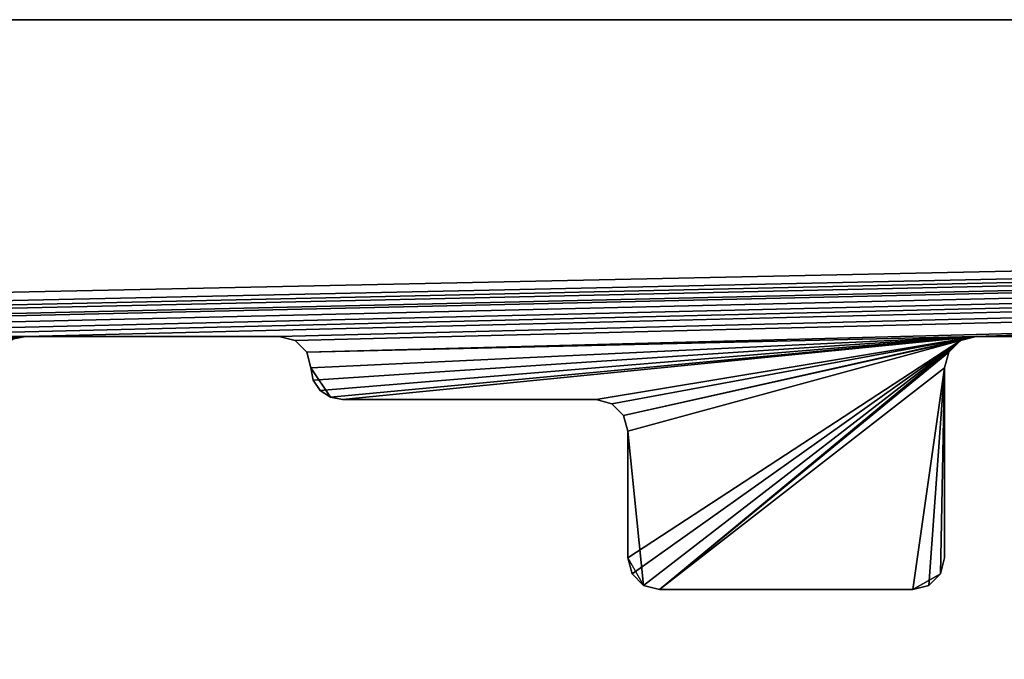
# Model space of a CAD drawing. Extents: x 0 to 122, y 0 to 122.
# Tile 636 of 656: x 19.7 to 27.47, y 116.95 to 122. Entities that reach past the tile are written whole.
import ezdxf

# ---------------------------------------------------------------- set-up
doc = ezdxf.new("R2010")
doc.units = 0
doc.header["$LTSCALE"] = 25.4
doc.layers.get('0').update_dxf_attribs({"color": 13, "linetype": 'CONTINUOUS'})

# ---------------------------------------------------------------- blocks, each defined once
blk = doc.blocks.new('GROOVE-I-7792-7793_STL_2')
at = {"color": 250}
for p, q in [((139.5012, 62.75, 125), (18.5012, 62.75, 125)), ((18.5012, 62.75), (139.5012, 62.75)), ((139.5012, 62.75, 125), (18.5012, 62.75, 125)), ((18.5012, 62.75), (139.5012, 62.75)), ((38.1555, 60.231, 125), (38.2512, 60.25, 125)), ((38.2512, 60.25), (38.1555, 60.231)), ((38.2512, 60.25), (38.1555, 60.231)), ((38.1555, 60.231, 125), (38.2512, 60.25, 125)), ((38.2512, 60.25, 125), (40.2512, 60.25, 125)), ((40.2512, 60.25), (38.2512, 60.25)), ((38.2512, 60.25, 125), (40.2512, 60.25, 125)), ((38.2512, 60.25, 125), (38.2512, 60.25)), ((40.2512, 60.25), (38.2512, 60.25)), ((38.2512, 60.25, 125), (38.2512, 60.25)), ((40.2512, 60.25, 125), (40.3762, 60.2165, 125)), ((40.3762, 60.2165), (40.2512, 60.25)), ((40.2512, 60.25, 125), (40.2512, 60.25)), ((40.3762, 60.2165), (40.2512, 60.25)), ((40.2512, 60.25, 125), (40.3762, 60.2165, 125)), ((40.2512, 60.25, 125), (40.2512, 60.25)), ((40.3762, 60.2165, 125), (40.4677, 60.125, 125)), ((40.4677, 60.125), (40.3762, 60.2165)), ((40.3762, 60.2165), (40.3762, 60.2165, 125)), ((40.3762, 60.2165), (40.3762, 60.2165, 125)), ((40.4677, 60.125), (40.3762, 60.2165)), ((40.3762, 60.2165, 125), (40.4677, 60.125, 125)), ((45.5347, 60.125, 125), (45.6262, 60.2165, 125)), ((45.6262, 60.2165), (45.5347, 60.125)), ((45.6262, 60.2165), (45.5347, 60.125)), ((45.5347, 60.125, 125), (45.6262, 60.2165, 125)), ((45.6262, 60.2165, 125), (45.7512, 60.25, 125)), ((45.7512, 60.25), (45.6262, 60.2165)), ((45.7512, 60.25), (45.6262, 60.2165)), ((45.6262, 60.2165, 125), (45.7512, 60.25, 125)), ((45.6262, 60.2165), (45.6262, 60.2165, 125)), ((45.6262, 60.2165), (45.6262, 60.2165, 125)), ((45.7512, 60.25, 125), (47.7512, 60.25, 125)), ((47.7512, 60.25), (45.7512, 60.25)), ((45.7512, 60.25, 125), (47.7512, 60.25, 125)), ((45.7512, 60.25, 125), (45.7512, 60.25)), ((47.7512, 60.25), (45.7512, 60.25)), ((45.7512, 60.25, 125), (45.7512, 60.25)), ((40.4677, 60.125, 125), (40.5012, 60, 125)), ((40.5012, 60), (40.4677, 60.125)), ((40.4677, 60.125), (40.4677, 60.125, 125)), ((40.4677, 60.125), (40.4677, 60.125, 125)), ((40.5012, 60), (40.4677, 60.125)), ((40.4677, 60.125, 125), (40.5012, 60, 125)), ((45.5012, 60, 125), (45.5347, 60.125, 125)), ((45.5347, 60.125), (45.5012, 60)), ((45.5347, 60.125), (45.5012, 60)), ((45.5012, 60, 125), (45.5347, 60.125, 125)), ((45.5347, 60.125), (45.5347, 60.125, 125)), ((45.5347, 60.125), (45.5347, 60.125, 125)), ((40.6555, 59.769, 125), (40.5012, 60, 125)), ((40.5202, 59.9043), (40.5012, 60)), ((40.5202, 59.9043), (40.5012, 60)), ((40.5012, 60, 125), (40.5202, 59.9043, 125)), ((40.5012, 60, 125), (40.5012, 60)), ((40.5012, 60, 125), (40.5012, 60)), ((45.5012, 58.5, 125), (45.5012, 60, 125)), ((45.5012, 60), (45.5012, 58.5)), ((45.5012, 60, 125), (45.5012, 60)), ((45.5012, 58.5, 125), (45.5012, 60, 125)), ((45.5012, 60), (45.5012, 58.5)), ((45.5012, 60, 125), (45.5012, 60)), ((40.5744, 59.8232), (40.5202, 59.9043)), ((40.5202, 59.9043), (40.5202, 59.9043, 125)), ((40.5744, 59.8232), (40.5202, 59.9043)), ((40.5202, 59.9043, 125), (40.5744, 59.8232, 125)), ((40.5202, 59.9043), (40.5202, 59.9043, 125)), ((40.6555, 59.769), (40.5744, 59.8232)), ((40.5744, 59.8232), (40.5744, 59.8232, 125)), ((40.6555, 59.769), (40.5744, 59.8232)), ((40.5744, 59.8232, 125), (40.6555, 59.769, 125)), ((40.5744, 59.8232), (40.5744, 59.8232, 125)), ((40.6555, 59.769, 125), (40.7512, 59.75, 125)), ((40.7512, 59.75), (40.6555, 59.769)), ((40.6555, 59.769), (40.6555, 59.769, 125)), ((40.7512, 59.75), (40.6555, 59.769)), ((40.6555, 59.769, 125), (40.7512, 59.75, 125)), ((40.6555, 59.769), (40.6555, 59.769, 125)), ((40.7512, 59.75, 125), (42.7512, 59.75, 125)), ((42.7512, 59.75), (40.7512, 59.75)), ((40.7512, 59.75, 125), (42.7512, 59.75, 125)), ((40.7512, 59.75, 125), (40.7512, 59.75)), ((42.7512, 59.75), (40.7512, 59.75)), ((40.7512, 59.75, 125), (40.7512, 59.75)), ((42.7512, 59.75, 125), (42.8762, 59.7165, 125)), ((42.8762, 59.7165), (42.7512, 59.75)), ((42.7512, 59.75, 125), (42.7512, 59.75)), ((42.8762, 59.7165), (42.7512, 59.75)), ((42.7512, 59.75, 125), (42.8762, 59.7165, 125)), ((42.7512, 59.75, 125), (42.7512, 59.75)), ((42.8762, 59.7165, 125), (42.9677, 59.625, 125)), ((42.9677, 59.625), (42.8762, 59.7165)), ((42.8762, 59.7165), (42.8762, 59.7165, 125)), ((42.8762, 59.7165), (42.8762, 59.7165, 125)), ((42.9677, 59.625), (42.8762, 59.7165)), ((42.8762, 59.7165, 125), (42.9677, 59.625, 125)), ((42.9677, 59.625, 125), (43.0012, 59.5, 125)), ((43.0012, 59.5), (42.9677, 59.625)), ((42.9677, 59.625), (42.9677, 59.625, 125)), ((42.9677, 59.625), (42.9677, 59.625, 125)), ((43.0012, 59.5), (42.9677, 59.625)), ((42.9677, 59.625, 125), (43.0012, 59.5, 125)), ((43.0012, 59.5, 125), (43.0012, 58.5, 125)), ((43.0012, 58.5), (43.0012, 59.5)), ((43.0012, 59.5, 125), (43.0012, 58.5, 125)), ((43.0012, 59.5, 125), (43.0012, 59.5)), ((43.0012, 58.5), (43.0012, 59.5)), ((43.0012, 59.5, 125), (43.0012, 59.5)), ((43.0012, 58.5, 125), (43.1262, 58.2835, 125)), ((43.0347, 58.375), (43.0012, 58.5)), ((43.0347, 58.375), (43.0012, 58.5)), ((43.0012, 58.5, 125), (43.0347, 58.375, 125)), ((43.0012, 58.5, 125), (43.0012, 58.5)), ((43.0012, 58.5, 125), (43.0012, 58.5)), ((45.4677, 58.375, 125), (45.5012, 58.5, 125)), ((45.5012, 58.5), (45.4677, 58.375)), ((45.5012, 58.5), (45.4677, 58.375)), ((45.4677, 58.375, 125), (45.5012, 58.5, 125)), ((45.5012, 58.5, 125), (45.5012, 58.5)), ((45.5012, 58.5, 125), (45.5012, 58.5)), ((43.1262, 58.2835), (43.0347, 58.375)), ((43.0347, 58.375), (43.0347, 58.375, 125)), ((43.1262, 58.2835), (43.0347, 58.375)), ((43.0347, 58.375, 125), (43.1262, 58.2835, 125)), ((43.0347, 58.375), (43.0347, 58.375, 125)), ((45.4677, 58.375, 125), (45.2512, 58.25, 125)), ((45.4677, 58.375), (45.3762, 58.2835)), ((45.4677, 58.375), (45.3762, 58.2835)), ((45.3762, 58.2835, 125), (45.4677, 58.375, 125)), ((45.4677, 58.375), (45.4677, 58.375, 125)), ((45.4677, 58.375), (45.4677, 58.375, 125)), ((43.1262, 58.2835, 125), (43.2512, 58.25, 125)), ((43.2512, 58.25), (43.1262, 58.2835)), ((43.1262, 58.2835), (43.1262, 58.2835, 125)), ((43.2512, 58.25), (43.1262, 58.2835)), ((43.1262, 58.2835, 125), (43.2512, 58.25, 125)), ((43.1262, 58.2835), (43.1262, 58.2835, 125)), ((45.3762, 58.2835), (45.2512, 58.25)), ((45.3762, 58.2835), (45.2512, 58.25)), ((45.2512, 58.25, 125), (45.3762, 58.2835, 125)), ((45.3762, 58.2835), (45.3762, 58.2835, 125)), ((45.3762, 58.2835), (45.3762, 58.2835, 125)), ((43.2512, 58.25, 125), (45.2512, 58.25, 125)), ((45.2512, 58.25), (43.2512, 58.25)), ((43.2512, 58.25, 125), (45.2512, 58.25, 125)), ((43.2512, 58.25, 125), (43.2512, 58.25)), ((45.2512, 58.25), (43.2512, 58.25)), ((43.2512, 58.25, 125), (43.2512, 58.25)), ((45.2512, 58.25, 125), (45.2512, 58.25)), ((45.2512, 58.25, 125), (45.2512, 58.25))]:
    blk.add_line(p, q, dxfattribs=at)
mesh = blk.add_polyface(dxfattribs=at)
corners = [(63.1262, 57.7835, 125), (63.0012, 60, 125), (63.0012, 58, 125), (70.6555, 59.269, 125), (70.5012, 60, 125), (70.5012, 59.5, 125), (18.5012, 62.75, 125), (21.7512, 60.25, 125), (139.5012, 62.75, 125), (25.2512, 60.25, 125), (25.3762, 60.2165, 125), (28.2512, 60.25, 125), (30.2512, 60.25, 125), (30.3468, 60.231, 125), (33.2512, 60.25, 125), (35.2512, 60.25, 125), (35.3762, 60.2165, 125), (38.2512, 60.25, 125), (60.6555, 60.231, 125), (58.2512, 59.25, 125), (60.5744, 60.1768, 125), (60.5202, 60.0957, 125), (60.2512, 59.25, 125), (60.5012, 60, 125), (60.4677, 59.375, 125), (60.5012, 59.5, 125), (68.2512, 60.25, 125), (62.9821, 60.0957, 125), (68.1555, 60.231, 125), (65.6262, 59.2165, 125), (63.2512, 57.75, 125), (65.5347, 59.125, 125), (65.5012, 59, 125), (65.2512, 57.75, 125), (65.4677, 57.875, 125), (65.5012, 58, 125), (65.7512, 59.25, 125), (68.0744, 60.1768, 125), (68.0202, 60.0957, 125), (67.7512, 59.25, 125), (67.8468, 59.269, 125), (68.0012, 60, 125), (67.9279, 59.3232, 125), (68.0012, 59.5, 125), (73.2512, 60.25, 125), (70.3762, 60.2165, 125), (70.4677, 60.125, 125), (73.1555, 60.231, 125), (70.7512, 59.25, 125), (73.0744, 60.1768, 125), (73.0202, 60.0957, 125), (72.7512, 59.25, 125)]
mesh.append_faces([[corners[k] for k in face] for face in [(0, 1, 2), (3, 4, 5), (23, 24, 25), (32, 34, 35), (41, 42, 43)]], dxfattribs={"vtx0": -1, "color": 250})
mesh.append_faces([[corners[k] for k in face] for face in [(6, 7, 8), (18, 19, 20), (21, 22, 23), (26, 1, 28), (29, 30, 31), (31, 30, 32), (28, 36, 37), (37, 36, 38), (38, 40, 41), (44, 4, 47), (49, 48, 50)]], dxfattribs={"vtx0": -1, "vtx1": -1, "color": 250})
mesh.append_faces([[corners[k] for k in face] for face in [(8, 10, 11), (8, 13, 14), (8, 16, 17), (28, 1, 29), (29, 1, 0), (47, 4, 3)]], dxfattribs={"vtx0": -1, "vtx1": -1, "vtx2": -1, "color": 250})
mesh.append_faces([[corners[k] for k in face] for face in [(8, 7, 9), (8, 9, 10), (8, 11, 12), (8, 12, 13), (8, 14, 15), (8, 15, 16), (23, 22, 24), (26, 27, 1), (29, 0, 30), (32, 30, 33), (32, 33, 34), (28, 29, 36), (38, 36, 39), (38, 39, 40), (41, 40, 42), (44, 45, 46), (44, 46, 4), (47, 3, 48), (50, 48, 51)]], dxfattribs={"vtx0": -1, "vtx2": -1, "color": 250})
mesh = blk.add_polyface(dxfattribs=at)
corners = [(21.7512, 60.25), (18.5012, 62.75), (139.5012, 62.75), (25.2512, 60.25), (25.3762, 60.2165), (28.2512, 60.25), (30.2512, 60.25), (30.3468, 60.231), (33.2512, 60.25), (35.2512, 60.25), (35.3762, 60.2165), (38.2512, 60.25), (58.0012, 60), (60.7512, 60.25), (60.6555, 60.231), (58.0744, 59.3232), (58.1555, 59.269), (58.2512, 59.25), (60.5744, 60.1768), (60.5202, 60.0957), (60.2512, 59.25), (60.5012, 60), (60.3762, 59.2835), (60.4677, 59.375), (62.9821, 60.0957), (68.2512, 60.25), (63.0012, 60), (68.1555, 60.231), (65.6262, 59.2165), (63.0012, 58), (63.0347, 57.875), (63.1262, 57.7835), (63.2512, 57.75), (65.5347, 59.125), (65.5012, 59), (65.2512, 57.75), (65.3762, 57.7835), (65.4677, 57.875), (65.7512, 59.25), (68.0744, 60.1768), (68.0202, 60.0957), (67.7512, 59.25), (67.8468, 59.269), (68.0012, 60), (67.9279, 59.3232), (67.9821, 59.4043), (70.3762, 60.2165), (73.2512, 60.25), (70.4677, 60.125), (70.5012, 60), (73.1555, 60.231), (70.5012, 59.5), (70.5202, 59.4043), (70.5744, 59.3232), (70.6555, 59.269), (70.7512, 59.25), (68.0012, 59.5), (65.5012, 58), (60.5012, 59.5)]
mesh.append_faces([[corners[k] for k in face] for face in [(0, 2, 3), (3, 2, 4), (5, 2, 6), (6, 2, 7), (8, 2, 9), (9, 2, 10), (15, 14, 16), (16, 14, 17), (17, 19, 20), (20, 21, 22), (22, 21, 23), (24, 25, 26), (26, 28, 29), (29, 28, 30), (30, 28, 31), (31, 28, 32), (32, 34, 35), (35, 34, 36), (36, 34, 37), (28, 27, 38), (38, 40, 41), (41, 40, 42), (42, 43, 44), (44, 43, 45), (46, 47, 48), (48, 47, 49), (49, 50, 51), (51, 50, 52), (52, 50, 53), (53, 50, 54), (54, 50, 55)]], dxfattribs={"vtx0": -1, "vtx1": -1, "color": 250})
mesh.append_faces([[corners[k] for k in face] for face in [(4, 2, 5), (7, 2, 8), (10, 2, 11), (26, 27, 28)]], dxfattribs={"vtx0": -1, "vtx1": -1, "vtx2": -1, "color": 250})
mesh.append_faces([[corners[k] for k in face] for face in [(0, 1, 2), (12, 13, 14), (17, 14, 18), (17, 18, 19), (20, 19, 21), (26, 25, 27), (32, 28, 33), (32, 33, 34), (38, 27, 39), (38, 39, 40), (42, 40, 43)]], dxfattribs={"vtx0": -1, "vtx2": -1, "color": 250})
mesh.append_faces([[corners[k] for k in face] for face in [(56, 45, 43), (57, 37, 34), (58, 23, 21)]], dxfattribs={"vtx1": -1, "color": 250})
mesh = blk.add_polyface(dxfattribs=at)
corners = [(18.5012, 62.75), (139.5012, 62.75, 125), (139.5012, 62.75), (18.5012, 62.75, 125)]
mesh.append_faces([[corners[k] for k in face] for face in [(0, 1, 2), (1, 0, 3)]], dxfattribs={"vtx0": -1, "color": 250})
mesh = blk.add_polyface(dxfattribs=at)
corners = [(75.6262, 58.7835, 125), (75.5012, 60, 125), (75.5012, 59, 125), (83.0202, 58.9043, 125), (83.0012, 59.5, 125), (83.0012, 59, 125), (139.5012, 62.75, 125), (38.2512, 60.25, 125), (40.2512, 60.25, 125), (40.3762, 60.2165, 125), (40.4677, 60.125, 125), (45.7512, 60.25, 125), (47.7512, 60.25, 125), (47.8468, 60.231, 125), (47.9279, 60.1768, 125), (50.7512, 60.25, 125), (52.7512, 60.25, 125), (52.8468, 60.231, 125), (52.9279, 60.1768, 125), (55.7512, 60.25, 125), (57.7512, 60.25, 125), (73.1555, 60.231, 125), (70.7512, 59.25, 125), (73.0744, 60.1768, 125), (73.0202, 60.0957, 125), (72.7512, 59.25, 125), (73.0012, 60, 125), (72.9677, 59.375, 125), (73.0012, 59.5, 125), (78.2512, 60.25, 125), (75.3762, 60.2165, 125), (75.4677, 60.125, 125), (78.1262, 60.2165, 125), (75.7512, 58.75, 125), (78.0347, 60.125, 125), (78.0012, 60, 125), (77.7512, 58.75, 125), (77.8468, 58.769, 125), (78.0012, 59, 125), (85.7512, 60.25, 125), (80.4821, 60.0957, 125), (80.5012, 60, 125), (80.6555, 59.769, 125), (80.7512, 59.75, 125), (82.7512, 59.75, 125), (82.8762, 59.7165, 125), (82.9677, 59.625, 125), (85.6262, 60.2165, 125), (83.2512, 58.75, 125), (85.5347, 60.125, 125), (85.5012, 60, 125), (85.2512, 58.75, 125)]
mesh.append_faces([[corners[k] for k in face] for face in [(0, 1, 2), (3, 4, 5), (26, 27, 28), (35, 37, 38)]], dxfattribs={"vtx0": -1, "color": 250})
mesh.append_faces([[corners[k] for k in face] for face in [(21, 22, 23), (24, 25, 26), (29, 1, 32), (32, 33, 34), (34, 33, 35), (39, 46, 47), (49, 48, 50)]], dxfattribs={"vtx0": -1, "vtx1": -1, "color": 250})
mesh.append_faces([[corners[k] for k in face] for face in [(6, 10, 11), (6, 14, 15), (6, 18, 19), (32, 1, 0), (47, 4, 3)]], dxfattribs={"vtx0": -1, "vtx1": -1, "vtx2": -1, "color": 250})
mesh.append_faces([[corners[k] for k in face] for face in [(6, 7, 8), (6, 8, 9), (6, 9, 10), (6, 11, 12), (6, 12, 13), (6, 13, 14), (6, 15, 16), (6, 16, 17), (6, 17, 18), (6, 19, 20), (26, 25, 27), (29, 30, 31), (29, 31, 1), (32, 0, 33), (35, 33, 36), (35, 36, 37), (39, 40, 41), (39, 41, 42), (39, 42, 43), (39, 43, 44), (39, 44, 45), (39, 45, 46), (47, 46, 4), (47, 3, 48), (50, 48, 51)]], dxfattribs={"vtx0": -1, "vtx2": -1, "color": 250})
mesh = blk.add_polyface(dxfattribs=at)
corners = [(38.2512, 60.25), (139.5012, 62.75), (40.2512, 60.25), (40.3762, 60.2165), (40.4677, 60.125), (45.7512, 60.25), (47.7512, 60.25), (47.8468, 60.231), (47.9279, 60.1768), (50.7512, 60.25), (52.7512, 60.25), (52.8468, 60.231), (52.9279, 60.1768), (55.7512, 60.25), (57.7512, 60.25), (70.5012, 60), (73.2512, 60.25), (73.1555, 60.231), (70.7512, 59.25), (73.0744, 60.1768), (73.0202, 60.0957), (72.7512, 59.25), (73.0012, 60), (72.8762, 59.2835), (72.9677, 59.375), (75.3762, 60.2165), (78.2512, 60.25), (75.4677, 60.125), (75.5012, 60), (78.1262, 60.2165), (75.5012, 59), (75.5347, 58.875), (75.6262, 58.7835), (75.7512, 58.75), (78.0347, 60.125), (78.0012, 60), (77.7512, 58.75), (77.8468, 58.769), (77.9279, 58.8232), (77.9821, 58.9043), (80.4821, 60.0957), (85.7512, 60.25), (80.5202, 59.9043), (80.5744, 59.8232), (80.6555, 59.769), (80.7512, 59.75), (82.7512, 59.75), (82.8762, 59.7165), (82.9677, 59.625), (85.6262, 60.2165), (83.0012, 59.5), (83.0012, 59), (83.0202, 58.9043), (83.0744, 58.8232), (83.1555, 58.769), (83.2512, 58.75), (85.5347, 60.125), (85.5012, 60), (85.2512, 58.75), (78.0012, 59), (73.0012, 59.5)]
mesh.append_faces([[corners[k] for k in face] for face in [(0, 1, 2), (2, 1, 3), (3, 1, 4), (5, 1, 6), (6, 1, 7), (7, 1, 8), (9, 1, 10), (10, 1, 11), (11, 1, 12), (13, 1, 14), (18, 20, 21), (21, 22, 23), (23, 22, 24), (25, 26, 27), (27, 26, 28), (28, 29, 30), (30, 29, 31), (31, 29, 32), (32, 29, 33), (33, 35, 36), (36, 35, 37), (37, 35, 38), (38, 35, 39), (40, 41, 42), (42, 41, 43), (43, 41, 44), (44, 41, 45), (45, 41, 46), (46, 41, 47), (47, 41, 48), (48, 49, 50), (50, 49, 51), (51, 49, 52), (52, 49, 53), (53, 49, 54), (54, 49, 55), (55, 57, 58)]], dxfattribs={"vtx0": -1, "vtx1": -1, "color": 250})
mesh.append_faces([[corners[k] for k in face] for face in [(4, 1, 5), (8, 1, 9), (12, 1, 13)]], dxfattribs={"vtx0": -1, "vtx1": -1, "vtx2": -1, "color": 250})
mesh.append_faces([[corners[k] for k in face] for face in [(15, 16, 17), (18, 17, 19), (18, 19, 20), (21, 20, 22), (28, 26, 29), (33, 29, 34), (33, 34, 35), (55, 56, 57)]], dxfattribs={"vtx0": -1, "vtx2": -1, "color": 250})
mesh.append_faces([[corners[k] for k in face] for face in [(59, 39, 35), (60, 24, 22)]], dxfattribs={"vtx1": -1, "color": 250})
mesh = blk.add_polyface(dxfattribs=at)
corners = [(22.8468, 25.731, 125), (22.9677, 23.375, 125), (23.0012, 25.5, 125), (23.0012, 23.5, 125), (25.6555, 59.269, 125), (25.5012, 60, 125), (25.5012, 59.5, 125), (30.5202, 58.9043, 125), (30.5012, 60, 125), (30.5012, 59, 125), (35.6555, 59.269, 125), (35.5012, 60, 125), (35.5012, 59.5, 125), (43.1262, 58.2835, 125), (43.0012, 59.5, 125), (43.0012, 58.5, 125), (28.2512, 60.25, 125), (25.3762, 60.2165, 125), (25.4677, 60.125, 125), (28.1262, 60.2165, 125), (25.7512, 59.25, 125), (28.0347, 60.125, 125), (27.7512, 59.25, 125), (28.0012, 60, 125), (27.9279, 59.3232, 125), (28.0012, 59.5, 125), (33.2512, 60.25, 125), (30.3468, 60.231, 125), (30.4279, 60.1768, 125), (30.4821, 60.0957, 125), (33.1262, 60.2165, 125), (30.7512, 58.75, 125), (33.0347, 60.125, 125), (33.0012, 60, 125), (32.7512, 58.75, 125), (32.9677, 58.875, 125), (33.0012, 59, 125), (38.2512, 60.25, 125), (35.3762, 60.2165, 125), (35.4677, 60.125, 125), (38.1555, 60.231, 125), (35.7512, 59.25, 125), (38.0744, 60.1768, 125), (38.0202, 60.0957, 125), (37.7512, 59.25, 125), (38.0012, 60, 125), (37.9677, 59.375, 125), (38.0012, 59.5, 125), (45.7512, 60.25, 125), (40.4677, 60.125, 125), (40.5012, 60, 125), (40.6555, 59.769, 125), (40.7512, 59.75, 125)]
mesh.append_faces([[corners[k] for k in face] for face in [(2, 1, 3), (4, 5, 6), (7, 8, 9), (10, 11, 12), (13, 14, 15), (23, 24, 25), (33, 35, 36), (45, 46, 47)]], dxfattribs={"vtx0": -1, "color": 250})
mesh.append_faces([[corners[k] for k in face] for face in [(0, 1, 2), (16, 5, 19), (19, 20, 21), (21, 22, 23), (26, 8, 30), (30, 31, 32), (32, 31, 33), (37, 11, 40), (40, 41, 42), (42, 41, 43), (43, 44, 45)]], dxfattribs={"vtx0": -1, "vtx1": -1, "color": 250})
mesh.append_faces([[corners[k] for k in face] for face in [(19, 5, 4), (30, 8, 7), (40, 11, 10)]], dxfattribs={"vtx0": -1, "vtx1": -1, "vtx2": -1, "color": 250})
mesh.append_faces([[corners[k] for k in face] for face in [(16, 17, 18), (16, 18, 5), (19, 4, 20), (21, 20, 22), (23, 22, 24), (26, 27, 28), (26, 28, 29), (26, 29, 8), (30, 7, 31), (33, 31, 34), (33, 34, 35), (37, 38, 39), (37, 39, 11), (40, 10, 41), (43, 41, 44), (45, 44, 46), (48, 49, 50), (48, 50, 51), (48, 51, 52)]], dxfattribs={"vtx0": -1, "vtx2": -1, "color": 250})
mesh = blk.add_polyface(dxfattribs=at)
corners = [(22.9677, 23.375), (22.9821, 25.5957), (23.0012, 23.5), (23.0012, 25.5), (25.5012, 59.5), (28.1262, 60.2165), (25.5202, 59.4043), (25.5744, 59.3232), (25.6555, 59.269), (25.7512, 59.25), (28.0347, 60.125), (27.7512, 59.25), (28.0012, 60), (27.8468, 59.269), (27.9279, 59.3232), (27.9821, 59.4043), (30.5012, 59), (33.1262, 60.2165), (30.5202, 58.9043), (30.5744, 58.8232), (30.6555, 58.769), (30.7512, 58.75), (33.0347, 60.125), (33.0012, 60), (32.7512, 58.75), (32.8762, 58.7835), (32.9677, 58.875), (35.5012, 59.5), (38.1555, 60.231), (35.5202, 59.4043), (35.5744, 59.3232), (35.6555, 59.269), (35.7512, 59.25), (38.0202, 60.0957), (37.7512, 59.25), (38.0012, 60), (37.8762, 59.2835), (37.9677, 59.375), (43.0012, 59.5), (45.6262, 60.2165), (43.0012, 58.5), (43.0347, 58.375), (43.1262, 58.2835), (43.2512, 58.25), (45.5347, 60.125), (45.5012, 60), (45.2512, 58.25), (45.3762, 58.2835), (45.4677, 58.375), (48.0012, 59.5), (50.6555, 60.231), (48.0347, 59.375), (48.1262, 59.2835), (48.2512, 59.25), (50.5202, 60.0957), (50.2512, 59.25), (50.3468, 59.269), (50.5012, 60), (50.4279, 59.3232), (50.4821, 59.4043), (58.0012, 59.5), (60.6555, 60.231), (58.0202, 59.4043), (58.0744, 59.3232), (50.5012, 59.5), (45.5012, 58.5), (38.0012, 59.5), (33.0012, 59), (28.0012, 59.5)]
mesh.append_faces([[corners[k] for k in face] for face in [(2, 1, 3)]], dxfattribs={"vtx0": -1, "color": 250})
mesh.append_faces([[corners[k] for k in face] for face in [(0, 1, 2), (4, 5, 6), (6, 5, 7), (7, 5, 8), (8, 5, 9), (9, 10, 11), (11, 12, 13), (13, 12, 14), (14, 12, 15), (16, 17, 18), (18, 17, 19), (19, 17, 20), (20, 17, 21), (21, 23, 24), (24, 23, 25), (25, 23, 26), (27, 28, 29), (29, 28, 30), (30, 28, 31), (31, 28, 32), (32, 33, 34), (34, 35, 36), (36, 35, 37), (38, 39, 40), (40, 39, 41), (41, 39, 42), (42, 39, 43), (43, 45, 46), (46, 45, 47), (47, 45, 48), (49, 50, 51), (51, 50, 52), (52, 50, 53), (53, 54, 55), (55, 54, 56), (56, 57, 58), (58, 57, 59), (60, 61, 62), (62, 61, 63)]], dxfattribs={"vtx0": -1, "vtx1": -1, "color": 250})
mesh.append_faces([[corners[k] for k in face] for face in [(21, 17, 22), (21, 22, 23), (43, 39, 44), (43, 44, 45)]], dxfattribs={"vtx0": -1, "vtx2": -1, "color": 250})
mesh.append_faces([[corners[k] for k in face] for face in [(64, 59, 57), (65, 48, 45), (66, 37, 35), (67, 26, 23), (68, 15, 12)]], dxfattribs={"vtx1": -1, "color": 250})
mesh = blk.add_polyface(dxfattribs=at)
corners = [(25.3762, 60.2165), (28.2512, 60.25), (25.4677, 60.125), (25.5012, 60), (28.1262, 60.2165), (25.5012, 59.5), (25.7512, 59.25), (28.0347, 60.125), (27.7512, 59.25), (28.0012, 60), (30.3468, 60.231), (33.2512, 60.25), (30.4279, 60.1768), (30.4821, 60.0957), (30.5012, 60), (33.1262, 60.2165), (30.5012, 59), (35.3762, 60.2165), (38.2512, 60.25), (35.4677, 60.125), (35.5012, 60), (38.1555, 60.231), (35.5012, 59.5), (35.7512, 59.25), (38.0744, 60.1768), (38.0202, 60.0957), (37.7512, 59.25), (38.0012, 60), (40.4677, 60.125), (45.7512, 60.25), (40.5012, 60), (40.5202, 59.9043), (40.5744, 59.8232), (40.6555, 59.769), (40.7512, 59.75), (42.7512, 59.75), (42.8762, 59.7165), (42.9677, 59.625), (45.6262, 60.2165), (43.0012, 59.5), (47.9279, 60.1768), (50.7512, 60.25), (47.9821, 60.0957), (48.0012, 60), (50.6555, 60.231), (48.0012, 59.5), (48.2512, 59.25), (50.5744, 60.1768), (50.5202, 60.0957), (50.3468, 59.269), (50.5012, 60), (52.9279, 60.1768), (55.7512, 60.25), (52.9821, 60.0957), (53.0202, 59.9043), (53.0744, 59.8232), (53.1555, 59.769), (55.6555, 60.231), (53.2512, 59.75), (55.5744, 60.1768), (55.2512, 59.75), (55.5202, 60.0957), (55.3468, 59.769), (55.4279, 59.8232), (55.4821, 59.9043), (57.8762, 60.2165), (60.7512, 60.25), (57.9677, 60.125), (58.0012, 60), (60.6555, 60.231), (58.0012, 59.5)]
mesh.append_faces([[corners[k] for k in face] for face in [(63, 61, 64)]], dxfattribs={"vtx0": -1, "color": 250})
mesh.append_faces([[corners[k] for k in face] for face in [(0, 1, 2), (2, 1, 3), (3, 4, 5), (10, 11, 12), (12, 11, 13), (13, 11, 14), (14, 15, 16), (17, 18, 19), (19, 18, 20), (20, 21, 22), (28, 29, 30), (30, 29, 31), (31, 29, 32), (32, 29, 33), (33, 29, 34), (34, 29, 35), (35, 29, 36), (36, 29, 37), (37, 38, 39), (40, 41, 42), (42, 41, 43), (43, 44, 45), (51, 52, 53), (53, 52, 54), (54, 52, 55), (55, 52, 56), (56, 57, 58), (58, 59, 60), (60, 61, 62), (62, 61, 63), (65, 66, 67), (67, 66, 68), (68, 69, 70)]], dxfattribs={"vtx0": -1, "vtx1": -1, "color": 250})
mesh.append_faces([[corners[k] for k in face] for face in [(3, 1, 4), (6, 4, 7), (8, 7, 9), (14, 11, 15), (20, 18, 21), (23, 21, 24), (23, 24, 25), (26, 25, 27), (37, 29, 38), (43, 41, 44), (46, 44, 47), (46, 47, 48), (49, 48, 50), (56, 52, 57), (58, 57, 59), (60, 59, 61)]], dxfattribs={"vtx0": -1, "vtx2": -1, "color": 250})
mesh = blk.add_polyface(dxfattribs=at)
corners = [(38.2512, 60.25, 125), (38.1555, 60.231), (38.2512, 60.25), (38.1555, 60.231, 125)]
mesh.append_faces([[corners[k] for k in face] for face in [(0, 1, 2), (1, 0, 3)]], dxfattribs={"vtx0": -1, "color": 250})
mesh = blk.add_polyface(dxfattribs=at)
corners = [(40.2512, 60.25, 125), (38.2512, 60.25), (40.2512, 60.25), (38.2512, 60.25, 125)]
mesh.append_faces([[corners[k] for k in face] for face in [(0, 1, 2), (1, 0, 3)]], dxfattribs={"vtx0": -1, "color": 250})
mesh = blk.add_polyface(dxfattribs=at)
corners = [(40.3762, 60.2165, 125), (40.2512, 60.25), (40.3762, 60.2165), (40.2512, 60.25, 125)]
mesh.append_faces([[corners[k] for k in face] for face in [(0, 1, 2), (1, 0, 3)]], dxfattribs={"vtx0": -1, "color": 250})
mesh = blk.add_polyface(dxfattribs=at)
corners = [(40.3762, 60.2165, 125), (40.4677, 60.125), (40.4677, 60.125, 125), (40.3762, 60.2165)]
mesh.append_faces([[corners[k] for k in face] for face in [(0, 1, 2), (1, 0, 3)]], dxfattribs={"vtx0": -1, "color": 250})
mesh = blk.add_polyface(dxfattribs=at)
corners = [(48.1262, 59.2835, 125), (48.0012, 60, 125), (48.0012, 59.5, 125), (58.0202, 59.4043, 125), (58.0012, 60, 125), (58.0012, 59.5, 125), (45.7512, 60.25, 125), (40.7512, 59.75, 125), (42.7512, 59.75, 125), (42.8762, 59.7165, 125), (42.9677, 59.625, 125), (45.6262, 60.2165, 125), (43.0012, 59.5, 125), (43.1262, 58.2835, 125), (43.2512, 58.25, 125), (45.5347, 60.125, 125), (45.5012, 60, 125), (45.2512, 58.25, 125), (45.4677, 58.375, 125), (45.5012, 58.5, 125), (50.7512, 60.25, 125), (47.9279, 60.1768, 125), (47.9821, 60.0957, 125), (50.6555, 60.231, 125), (48.2512, 59.25, 125), (50.5744, 60.1768, 125), (50.5202, 60.0957, 125), (50.2512, 59.25, 125), (50.5012, 60, 125), (50.4821, 59.4043, 125), (50.5012, 59.5, 125), (55.7512, 60.25, 125), (52.9279, 60.1768, 125), (52.9821, 60.0957, 125), (53.0202, 59.9043, 125), (55.6555, 60.231, 125), (53.2512, 59.75, 125), (55.5744, 60.1768, 125), (55.2512, 59.75, 125), (55.5202, 60.0957, 125), (55.3468, 59.769, 125), (55.5012, 60, 125), (60.7512, 60.25, 125), (57.8762, 60.2165, 125), (57.9677, 60.125, 125), (60.6555, 60.231, 125), (58.2512, 59.25, 125), (60.5744, 60.1768, 125), (60.5202, 60.0957, 125), (60.2512, 59.25, 125)]
mesh.append_faces([[corners[k] for k in face] for face in [(0, 1, 2), (3, 4, 5), (16, 18, 19), (28, 29, 30), (39, 40, 41)]], dxfattribs={"vtx0": -1, "color": 250})
mesh.append_faces([[corners[k] for k in face] for face in [(6, 10, 11), (11, 14, 15), (15, 14, 16), (20, 1, 23), (23, 24, 25), (25, 24, 26), (26, 27, 28), (31, 34, 35), (35, 36, 37), (37, 38, 39), (42, 4, 45), (47, 46, 48)]], dxfattribs={"vtx0": -1, "vtx1": -1, "color": 250})
mesh.append_faces([[corners[k] for k in face] for face in [(11, 12, 13), (23, 1, 0), (45, 4, 3)]], dxfattribs={"vtx0": -1, "vtx1": -1, "vtx2": -1, "color": 250})
mesh.append_faces([[corners[k] for k in face] for face in [(6, 7, 8), (6, 8, 9), (6, 9, 10), (11, 10, 12), (11, 13, 14), (16, 14, 17), (16, 17, 18), (20, 21, 22), (20, 22, 1), (23, 0, 24), (26, 24, 27), (28, 27, 29), (31, 32, 33), (31, 33, 34), (35, 34, 36), (37, 36, 38), (39, 38, 40), (42, 43, 44), (42, 44, 4), (45, 3, 46), (48, 46, 49)]], dxfattribs={"vtx0": -1, "vtx2": -1, "color": 250})
mesh = blk.add_polyface(dxfattribs=at)
corners = [(45.6262, 60.2165), (45.5347, 60.125, 125), (45.5347, 60.125), (45.6262, 60.2165, 125)]
mesh.append_faces([[corners[k] for k in face] for face in [(0, 1, 2), (1, 0, 3)]], dxfattribs={"vtx0": -1, "color": 250})
mesh = blk.add_polyface(dxfattribs=at)
corners = [(45.7512, 60.25, 125), (45.6262, 60.2165), (45.7512, 60.25), (45.6262, 60.2165, 125)]
mesh.append_faces([[corners[k] for k in face] for face in [(0, 1, 2), (1, 0, 3)]], dxfattribs={"vtx0": -1, "color": 250})
mesh = blk.add_polyface(dxfattribs=at)
corners = [(47.7512, 60.25, 125), (45.7512, 60.25), (47.7512, 60.25), (45.7512, 60.25, 125)]
mesh.append_faces([[corners[k] for k in face] for face in [(0, 1, 2), (1, 0, 3)]], dxfattribs={"vtx0": -1, "color": 250})
mesh = blk.add_polyface(dxfattribs=at)
corners = [(40.4677, 60.125, 125), (40.5012, 60), (40.5012, 60, 125), (40.4677, 60.125)]
mesh.append_faces([[corners[k] for k in face] for face in [(0, 1, 2), (1, 0, 3)]], dxfattribs={"vtx0": -1, "color": 250})
mesh = blk.add_polyface(dxfattribs=at)
corners = [(45.5347, 60.125), (45.5012, 60, 125), (45.5012, 60), (45.5347, 60.125, 125)]
mesh.append_faces([[corners[k] for k in face] for face in [(0, 1, 2), (1, 0, 3)]], dxfattribs={"vtx0": -1, "color": 250})
mesh = blk.add_polyface(dxfattribs=at)
corners = [(40.5012, 60, 125), (40.5202, 59.9043), (40.5202, 59.9043, 125), (40.5012, 60)]
mesh.append_faces([[corners[k] for k in face] for face in [(0, 1, 2), (1, 0, 3)]], dxfattribs={"vtx0": -1, "color": 250})
mesh = blk.add_polyface(dxfattribs=at)
corners = [(45.5012, 60), (45.5012, 58.5, 125), (45.5012, 58.5), (45.5012, 60, 125)]
mesh.append_faces([[corners[k] for k in face] for face in [(0, 1, 2), (1, 0, 3)]], dxfattribs={"vtx0": -1, "color": 250})
mesh = blk.add_polyface(dxfattribs=at)
corners = [(40.5202, 59.9043, 125), (40.5744, 59.8232), (40.5744, 59.8232, 125), (40.5202, 59.9043)]
mesh.append_faces([[corners[k] for k in face] for face in [(0, 1, 2), (1, 0, 3)]], dxfattribs={"vtx0": -1, "color": 250})
mesh = blk.add_polyface(dxfattribs=at)
corners = [(40.6555, 59.769, 125), (40.5744, 59.8232), (40.6555, 59.769), (40.5744, 59.8232, 125)]
mesh.append_faces([[corners[k] for k in face] for face in [(0, 1, 2), (1, 0, 3)]], dxfattribs={"vtx0": -1, "color": 250})
mesh = blk.add_polyface(dxfattribs=at)
corners = [(40.7512, 59.75, 125), (40.6555, 59.769), (40.7512, 59.75), (40.6555, 59.769, 125)]
mesh.append_faces([[corners[k] for k in face] for face in [(0, 1, 2), (1, 0, 3)]], dxfattribs={"vtx0": -1, "color": 250})
mesh = blk.add_polyface(dxfattribs=at)
corners = [(42.7512, 59.75, 125), (40.7512, 59.75), (42.7512, 59.75), (40.7512, 59.75, 125)]
mesh.append_faces([[corners[k] for k in face] for face in [(0, 1, 2), (1, 0, 3)]], dxfattribs={"vtx0": -1, "color": 250})
mesh = blk.add_polyface(dxfattribs=at)
corners = [(42.8762, 59.7165, 125), (42.7512, 59.75), (42.8762, 59.7165), (42.7512, 59.75, 125)]
mesh.append_faces([[corners[k] for k in face] for face in [(0, 1, 2), (1, 0, 3)]], dxfattribs={"vtx0": -1, "color": 250})
mesh = blk.add_polyface(dxfattribs=at)
corners = [(42.8762, 59.7165, 125), (42.9677, 59.625), (42.9677, 59.625, 125), (42.8762, 59.7165)]
mesh.append_faces([[corners[k] for k in face] for face in [(0, 1, 2), (1, 0, 3)]], dxfattribs={"vtx0": -1, "color": 250})
mesh = blk.add_polyface(dxfattribs=at)
corners = [(42.9677, 59.625, 125), (43.0012, 59.5), (43.0012, 59.5, 125), (42.9677, 59.625)]
mesh.append_faces([[corners[k] for k in face] for face in [(0, 1, 2), (1, 0, 3)]], dxfattribs={"vtx0": -1, "color": 250})
mesh = blk.add_polyface(dxfattribs=at)
corners = [(43.0012, 59.5, 125), (43.0012, 58.5), (43.0012, 58.5, 125), (43.0012, 59.5)]
mesh.append_faces([[corners[k] for k in face] for face in [(0, 1, 2), (1, 0, 3)]], dxfattribs={"vtx0": -1, "color": 250})
mesh = blk.add_polyface(dxfattribs=at)
corners = [(43.0012, 58.5, 125), (43.0347, 58.375), (43.0347, 58.375, 125), (43.0012, 58.5)]
mesh.append_faces([[corners[k] for k in face] for face in [(0, 1, 2), (1, 0, 3)]], dxfattribs={"vtx0": -1, "color": 250})
mesh = blk.add_polyface(dxfattribs=at)
corners = [(45.5012, 58.5), (45.4677, 58.375, 125), (45.4677, 58.375), (45.5012, 58.5, 125)]
mesh.append_faces([[corners[k] for k in face] for face in [(0, 1, 2), (1, 0, 3)]], dxfattribs={"vtx0": -1, "color": 250})
mesh = blk.add_polyface(dxfattribs=at)
corners = [(43.0347, 58.375, 125), (43.1262, 58.2835), (43.1262, 58.2835, 125), (43.0347, 58.375)]
mesh.append_faces([[corners[k] for k in face] for face in [(0, 1, 2), (1, 0, 3)]], dxfattribs={"vtx0": -1, "color": 250})
mesh = blk.add_polyface(dxfattribs=at)
corners = [(45.4677, 58.375, 125), (45.3762, 58.2835), (45.4677, 58.375), (45.3762, 58.2835, 125)]
mesh.append_faces([[corners[k] for k in face] for face in [(0, 1, 2), (1, 0, 3)]], dxfattribs={"vtx0": -1, "color": 250})
mesh = blk.add_polyface(dxfattribs=at)
corners = [(43.2512, 58.25, 125), (43.1262, 58.2835), (43.2512, 58.25), (43.1262, 58.2835, 125)]
mesh.append_faces([[corners[k] for k in face] for face in [(0, 1, 2), (1, 0, 3)]], dxfattribs={"vtx0": -1, "color": 250})
mesh = blk.add_polyface(dxfattribs=at)
corners = [(45.3762, 58.2835, 125), (45.2512, 58.25), (45.3762, 58.2835), (45.2512, 58.25, 125)]
mesh.append_faces([[corners[k] for k in face] for face in [(0, 1, 2), (1, 0, 3)]], dxfattribs={"vtx0": -1, "color": 250})
mesh = blk.add_polyface(dxfattribs=at)
corners = [(45.2512, 58.25, 125), (43.2512, 58.25), (45.2512, 58.25), (43.2512, 58.25, 125)]
mesh.append_faces([[corners[k] for k in face] for face in [(0, 1, 2), (1, 0, 3)]], dxfattribs={"vtx0": -1, "color": 250})

msp = doc.modelspace()

# ---------------------------------------------------------------- block references
at = {"color": 0}
msp.add_blockref('GROOVE-I-7792-7793_STL_2', (-18.5012, 59.25), dxfattribs=at)

doc.saveas('drawing.dxf')
